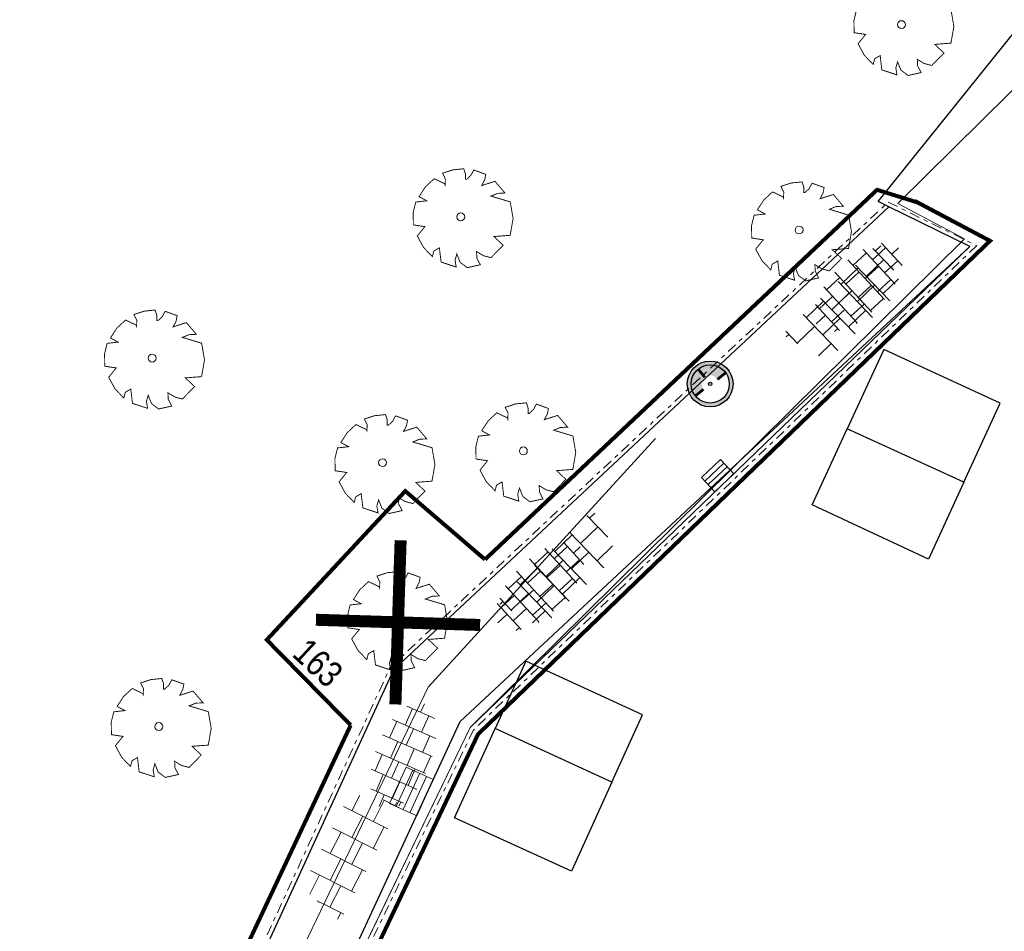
# Model space of a CAD drawing. Header units: metres. Extents: x 111546 to 149831, y 498798 to 507863.
# Tile 463 of 656: x 111957 to 111981, y 501534 to 501557. Entities that reach past the tile are written whole.
import ezdxf
from ezdxf.enums import TextEntityAlignment as Align

# ---------------------------------------------------------------- set-up
doc = ezdxf.new("R2010")
doc.units = ezdxf.units.M
for name, pattern in [('DASHDOT', [25.4, 12.7, -6.35, 0, -6.35]), ('DASHDOT2', [12.7, 6.35, -3.175, 0, -3.175]), ('DASHED', [19.05, 12.7, -6.35])]:
    doc.linetypes.add(name, pattern=pattern)
for name, color, linetype, lineweight in [('0-kadastrale percelen', 253, 'AI-KADASTRAAL', 9), ('2-YY-kolkleiding HWA 125mm', 150, 'Continuous', 15), ('3-nw-arcering-trottoir', 2, 'Continuous', 15), ('3-nw-band-ob 10x20', 7, 'Continuous', 13), ('3-nw-band-ob 10x20-achterkant', 7, 'DASHDOT', 13), ('3-nw-band-trb18-20x20-achterkant-stelspecie', 103, 'DASHDOT2', 15), ('3-nw-band-trb18-20x20-voorkant-stelspecie', 103, 'Continuous', 15), ('3-nw-BSS-wit-tussen tegels en asfalt fietspad', 2, 'DASHED', 13), ('3-nw-kolk-stratkolk', 7, 'Continuous', 13), ('3-nw-mat-hatch-asfalt zwart', 7, 'Continuous', 13), ('3-vw-kolk-straatkolk', 50, 'Continuous', 13), ('3-vw-verharding', 3, 'Continuous', 15), ('4-vw-boomnummer-te verwijderen bomen', 20, 'Continuous', 35), ('4-vw-te kappen bomen', 190, 'Continuous', 5)]:
    doc.layers.add(name, color=color, linetype=linetype, lineweight=lineweight)
for name, color, linetype in [('0-werkgrens', 210, 'FENCELINE1'), ('3-NW-HV-316010+318010-Afwerken zandbed voor wegfundering en menggranulaat-opp', 20, 'Continuous'), ('3-vw-band-ob 6x20', 30, 'Continuous'), ('3-vw-HV-304010-Opbreken tegels-opp', 150, 'AI-KADASTRAAL'), ('4-vw-kappen bomen', 20, 'Continuous'), ('6-OVL-nw-lichtmast D+E', 150, 'Continuous'), ('6-OVL-nw-lichtmast nr', 2, 'Continuous'), ('B02_BIJGEBOUW', 1, 'Continuous'), ('B07_TUSSENMUUR', 1, 'Continuous'), ('Q26_BOOM', 252, 'Continuous'), ('T04_HEG', 252, 'Continuous')]:
    doc.layers.add(name, color=color, linetype=linetype)
doc.layers.add('3-nw-menggranulaat', color=7, linetype='Continuous', lineweight=13, true_color=0xebebeb)
doc.styles.get("Standard").update_dxf_attribs({"font": 'isocp-ie.shx'})
doc.styles.add('Zaanstad', font='ARIALN.TTF')
doc.styles.add('Zaanstad 1-200 2.0mm', font='ARIALN.TTF', dxfattribs={"height": 0.4})
doc.styles.add('Zaanstad 1-200 2.5mm', font='ARIALN.TTF', dxfattribs={"height": 0.5})
doc.linetypes.add('AI-KADASTRAAL', pattern='A,5.5,-2,["K",Standard,S=1.8,R=0,X=0,Y=-0.9],-2,5.5,-2,[5,NLCS.SHX,S=0.75,R=0,X=0,Y=0],-2', length=19)
doc.linetypes.add('FENCELINE1', pattern='A,6.35,-2.54,[133,ltypeshp.shx,S=2.54,R=0,X=-2.54,Y=0],-2.54,25.4', length=36.83)

# ---------------------------------------------------------------- blocks, each defined once
blk = doc.blocks.new('Q26')
at = {"linetype": 'Continuous', "lineweight": 20, "const_width": 0.0225}
blk.add_lwpolyline([(0.757, 0.516), (1.237, 0.371), (1.308, -0.046), (1.235, -0.463), (0.83, -0.494), (1.061, -0.711), (0.757, -1.022), (0.565, -0.971), (0.395, -0.867), (0.404, -1.032), (0.49, -1.198), (0.163, -1.271), (-0.015, -1.136), (-0.097, -0.929), (-0.141, -1.084), (-0.112, -1.255), (-0.489, -1.131), (-0.532, -0.774), (-0.668, -0.854), (-0.707, -0.996), (-0.927, -0.766), (-1.083, -0.479), (-0.894, -0.246), (-1.181, -0.203), (-1.187, 0.104), (-1.122, 0.367), (-0.847, 0.398), (-1.04, 0.503), (-0.879, 0.749), (-0.663, 0.95), (-0.402, 0.826), (-0.388, 0.795), (-0.382, 0.942), (-0.452, 1.088), (-0.194, 1.172), (0.076, 1.199), (0.118, 1.07), (0.119, 0.935), (0.148, 0.935), (0.252, 1.031), (0.325, 1.167), (0.626, 1.059), (0.6, 0.925), (0.525, 0.78), (0.856, 0.885), (1.105, 0.593), (0.924, 0.584)], close=True, dxfattribs=at)
at = {"linetype": 'Continuous', "lineweight": 20}
blk.add_circle((0.001, -0.001), 0.0983, dxfattribs=at)
blk = doc.blocks.new('6-OVL-LM 3.5m fietspad')
at = {"linetype": 'ByBlock', "lineweight": -2}
h = blk.add_hatch(color=0, dxfattribs=at)
h.paths.add_polyline_path([(0, 0.42, 1), (0, -0.42, 1)])
h.paths.add_polyline_path([(0, -0.35, -1), (0, 0.35, -1)], flags=16)
h.paths.add_polyline_path([(0, -0.032, -1), (0, 0.032, -1)], flags=0)
h = blk.add_hatch(color=0, dxfattribs=at)
h.dxf.hatch_style = 1
h.paths.add_polyline_path([(0, 0.156, -0.031603), (0.02, 0.155), (0.02, 0.349, 0.014031), (0, 0.35, 0.414214), (-0.35, 0), (-0.156, 0, -0.414214)])
h.paths.add_polyline_path([(0, -0.35), (0, -0.156, -0.414214), (-0.156, 0), (-0.35, 0, 0.414214)])
at = {"color": 0, "linetype": 'ByBlock', "lineweight": -2, "const_width": 0.05}
for points in [[(0.02, 0.349), (0.02, 0.155)], [(-0.156, 0), (-0.35, 0)], [(0, -0.156), (0, -0.35)]]:
    blk.add_lwpolyline(points, dxfattribs=at)
at = {"color": 0, "linetype": 'ByBlock', "lineweight": -2}
for radius in [0.42, 0.35, 0.0315]:
    blk.add_circle((0, 0), radius, dxfattribs=at)
at = {"ltscale": 2.5, "style": 'Zaanstad 1-200 2.0mm', "flags": 1}
blk.add_attdef('STRAAT', (1.192, -1.016), '', height=0.4, dxfattribs=at)
at = {"layer": '6-OVL-nw-lichtmast nr', "ltscale": 0.05, "style": 'Zaanstad'}
blk.add_attdef('MAST', (1.228, 0.306), '', height=0.4, dxfattribs=at)
blk = doc.blocks.new('tgls')
at = {"linetype": 'Continuous'}
for p, q in [((-1.018, -0.663), (-1.018, 0.575)), ((-0.418, -0.668), (-0.418, 0.573)), ((0.182, -0.673), (0.182, 0.57)), ((0.782, -0.678), (0.782, 0.568)), ((-1.018, 0.329), (-1.552, 0.329)), ((0.182, 0.329), (-0.418, 0.329)), ((1.218, 0.329), (0.782, 0.329)), ((-1.618, 0.029), (-1.635, 0.029)), ((-1.618, -0.658), (-1.618, 0.09)), ((-0.418, 0.029), (-1.018, 0.029)), ((0.782, 0.029), (0.182, 0.029)), ((-1.018, -0.271), (-1.618, -0.271)), ((0.182, -0.271), (-0.418, -0.271)), ((1.382, -0.271), (0.782, -0.271)), ((1.382, -0.682), (1.382, -0.248)), ((-1.618, -0.571), (-1.803, -0.571)), ((-0.418, -0.571), (-1.018, -0.571)), ((0.782, -0.571), (0.182, -0.571)), ((1.473, -0.571), (1.382, -0.571))]:
    blk.add_line(p, q, dxfattribs=at)
blk = doc.blocks.new('straatkolk_M')
at = {"linetype": 'Continuous'}
for p, q in [((-0.404, 0.475), (-0.569, -0.255)), ((0.569, 0.255), (-0.404, 0.475)), ((0.569, 0.255), (0.404, -0.475)), ((0.404, -0.475), (-0.569, -0.255))]:
    blk.add_line(p, q, dxfattribs=at)
blk = doc.blocks.new('Bestaande straatkolk')
for points in [[(-0.499, 0.559), (0.499, 0.559)], [(-0.499, 0.374), (0.499, 0.374)], [(-0.499, 0.189), (0.499, 0.189)]]:
    blk.add_lwpolyline(points)
at = {"rotation": 12.74062106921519}
blk.add_blockref('straatkolk_M', (0, 0.374), dxfattribs=at)

msp = doc.modelspace()

# ---------------------------------------------------------------- hatches: boundary and pattern name
at = {"layer": '3-nw-arcering-trottoir'}
h = msp.add_hatch(dxfattribs=at)
h.set_pattern_fill('AVH-TEGEL_300X300_HALFST', color=256, scale=1.5, angle=382.61308, style=0, pattern_type=2)
h.set_pattern_definition([(42.63656309, (-138255.41929, 944012.49924), (0.178646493, 0.47033012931), [0.45, -0.45]), (132.63656309, (-138255.4193, 944012.49924), (-0.33104924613, -0.30480550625), [])])
edge = h.paths.add_edge_path()
edge.add_ellipse((111977.5767, 501550.4947), major_axis=(0.994, 0.9953), ratio=0.488545, start_angle=0, end_angle=360)
h = msp.add_hatch(dxfattribs=at)
h.set_pattern_fill('AVH-TEGEL_300X300_HALFST', color=256, scale=1.5, angle=382.61308, style=0, pattern_type=2)
h.set_pattern_definition([(42.63656309, (-138263.3648, 944005.03463), (0.178646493, 0.47033012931), [0.45, -0.45]), (132.63656309, (-138263.3648, 944005.03463), (-0.33104924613, -0.30480550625), [])])
edge = h.paths.add_edge_path()
edge.add_ellipse((111969.6312, 501543.0301), major_axis=(0.994, 0.9953), ratio=0.488545, start_angle=0, end_angle=360)
h = msp.add_hatch(dxfattribs=at)
h.set_pattern_fill('AVH-TEGEL_300X300_HALFST', color=256, scale=1.5, angle=406.2163, style=0, pattern_type=2)
h.set_pattern_definition([(66.239779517, (-294494.3468, 806791.1295), (-0.02461943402, 0.50251257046), [0.45, -0.45]), (156.23977952, (-294494.3468, 806791.1295), (-0.18130948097, -0.41185782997), [])])
edge = h.paths.add_edge_path()
edge.add_ellipse((111966.2165, 501538.7943), major_axis=(0.5123, 1.31), ratio=0.488545, start_angle=0, end_angle=360)
at = {"layer": '3-nw-mat-hatch-asfalt zwart', "ltscale": 0.01}
h = msp.add_hatch(dxfattribs=at)
h.set_pattern_fill('ACO-BRANDWERING', color=256, scale=0.2, angle=90, pattern_type=2)
h.set_pattern_definition([(107.41437309, (0, 0), (-0.28624958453, -0.08978404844), []), (167.41437309, (0, 0), (-0.06536952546, -0.29279143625), [])])
edge = h.paths.add_edge_path()
edge.add_line((111921.0369, 501550.3097), (111918.6925, 501547.5972))
edge.add_line((111918.6925, 501547.5972), (111919.3798, 501546.7439))
edge.add_line((111919.3798, 501546.7439), (111920.6951, 501548.0897))
edge.add_line((111920.6951, 501548.0897), (111922.1952, 501546.1498))
edge.add_line((111922.1952, 501546.1498), (111924.5765, 501543.2995))
edge.add_line((111924.5765, 501543.2995), (111930.0955, 501536.7583))
edge.add_line((111930.0955, 501536.7583), (111936.5492, 501529.6284))
edge.add_line((111936.5492, 501529.6284), (111943.6637, 501522.1546))
edge.add_line((111943.6637, 501522.1546), (111950.2333, 501515.954))
edge.add_line((111950.2333, 501515.954), (111957.4028, 501509.1053))
edge.add_line((111957.4028, 501509.1053), (111965.98, 501501.6861))
edge.add_line((111965.98, 501501.6861), (111971.9383, 501496.416))
edge.add_line((111971.9383, 501496.416), (111977.748, 501492.1472))
edge.add_line((111977.748, 501492.1472), (111982.0145, 501489.0291))
edge.add_line((111982.0145, 501489.0291), (111989.2107, 501483.6062))
edge.add_line((111989.2107, 501483.6062), (111994.264, 501479.9213))
edge.add_line((111994.264, 501479.9213), (112002.7984, 501474.0323))
edge.add_line((112002.7984, 501474.0323), (112014.7565, 501466.3867))
edge.add_line((112014.7565, 501466.3867), (112015.6799, 501467.842))
edge.add_line((112015.6799, 501467.842), (112017.32, 501470.4268))
edge.add_arc((112196.8653, 501771.4695), 350.5185, 233.860977, 239.187672, ccw=False)
edge.add_line((111990.1482, 501488.3948), (111989.8397, 501488.6285))
edge.add_line((111989.8397, 501488.6285), (111977.7692, 501497.8639))
edge.add_line((111977.7692, 501497.8639), (111961.467, 501511.5952))
edge.add_line((111961.467, 501511.5952), (111957.2623, 501515.7748))
edge.add_line((111957.2623, 501515.7748), (111943.9335, 501528.5929))
edge.add_arc((112182.606, 501757.5182), 330.7135, 222.574374, 223.805831, ccw=False)
edge.add_arc((112182.606, 501757.5182), 330.7135, 218.704135, 222.574374, ccw=False)
edge.add_line((111924.5221, 501550.7234), (111923.0119, 501552.5949))
edge.add_line((111923.0119, 501552.5949), (111921.0369, 501550.3097))
at = {"layer": '3-nw-menggranulaat', "ltscale": 0.02}
h = msp.add_hatch(color=256, dxfattribs=at)
h.dxf.hatch_style = 1
edge = h.paths.add_edge_path()
edge.add_arc((112001.698, 501254.9293), 191.0978, 65.157628, 68.54918, ccw=False)
edge.add_arc((112051.5937, 501362.7078), 72.3301, 58.728744, 65.15638, ccw=False)
edge.add_arc((112051.9885, 501363.7727), 71.2153, 53.128423, 58.555518, ccw=False)
edge.add_arc((112109.7502, 501439.076), 23.7066, 230.65127, 256.57782)
edge.add_line((112104.2473, 501416.0169), (112103.2894, 501419.9684))
edge.add_arc((112112.977, 501444.7965), 26.6512, 237.88147, 248.68499, ccw=False)
edge.add_arc((112164.7613, 501522.5479), 120.0615, 234.033446, 236.678612, ccw=False)
edge.add_arc((112059.1446, 501375.1409), 61.2836, 55.054594, 58.728773)
edge.add_arc((112051.5933, 501362.7072), 75.8308, 58.728773, 65.156409)
edge.add_arc((112001.698, 501254.9293), 194.5978, 65.157628, 68.549965)
edge.add_arc((110702.9936, 497927.1044), 3766.8587, 68.6746807, 68.8977944)
edge.add_arc((112177.1944, 501730.1081), 311.9351, 242.796586, 247.770921, ccw=False)
edge.add_arc((112034.708, 501452.9589), 0.305, 164.6922, 247.8295, ccw=False)
edge.add_line((112034.4139, 501453.0394), (112034.5326, 501453.2655))
edge.add_line((112034.5326, 501453.2655), (112031.5168, 501454.8335))
edge.add_line((112031.5168, 501454.8335), (112031.0519, 501453.9907))
edge.add_arc((112030.7892, 501454.1356), 0.3, 231.13017, 331.11964, ccw=False)
edge.add_line((112030.6009, 501453.902), (112028.9217, 501455.2555))
edge.add_arc((112008.6918, 501427.6832), 34.1977, 53.73245, 61.20333)
edge.add_arc((112196.9704, 501771.6456), 357.9235, 232.750083, 241.314196, ccw=False)
edge.add_arc((111980.5292, 501486.9543), 0.3, 141.9463, 226.27403, ccw=False)
edge.add_line((111980.293, 501487.1392), (111980.4168, 501487.2974))
edge.add_line((111980.4168, 501487.2974), (111977.7245, 501489.3714))
edge.add_line((111977.7245, 501489.3714), (111977.5962, 501489.2129))
edge.add_arc((111977.3591, 501489.3967), 0.3, 231.9463, 322.22415, ccw=False)
edge.add_arc((112183.8463, 501755.0102), 336.7335, 231.040572, 232.138425, ccw=False)
edge.add_arc((112182.5932, 501757.506), 337.8959, 220.566267, 231.471905, ccw=False)
edge.add_line((111925.9091, 501537.7631), (111924.814, 501538.9138))
edge.add_line((111924.814, 501538.9138), (111924.2688, 501539.4794))
edge.add_line((111924.2688, 501539.4794), (111923.5727, 501540.1514))
edge.add_line((111923.5727, 501540.1514), (111923.062, 501540.6079))
edge.add_line((111923.062, 501540.6079), (111921.6684, 501541.8303))
edge.add_line((111921.6684, 501541.8303), (111920.9772, 501542.4758))
edge.add_line((111920.9772, 501542.4758), (111919.1418, 501544.1465))
edge.add_line((111919.1418, 501544.1465), (111913.4894, 501549.4428))
edge.add_line((111913.4894, 501549.4428), (111910.022, 501552.7518))
edge.add_arc((111923.8992, 501567.7123), 20.4057, 215.1917, 227.15117, ccw=False)
edge.add_line((111907.2231, 501555.9522), (111906.5301, 501556.9348))
edge.add_line((111906.5301, 501556.9348), (111901.6864, 501564.2844))
edge.add_arc((111902.3519, 501564.7283), 0.8, 131.72399, 213.70598, ccw=False)
edge.add_line((111901.8195, 501565.3254), (111902.7886, 501566.1896))
edge.add_line((111902.7886, 501566.1896), (111900.5994, 501568.6589))
edge.add_line((111900.5994, 501568.6589), (111900.1549, 501568.2625))
edge.add_arc((111899.6225, 501568.8596), 0.8, 216.71707, 311.72399, ccw=False)
edge.add_line((111898.9812, 501568.3813), (111897.54, 501570.3136))
edge.add_arc((111772.2737, 501477.014), 156.1937, 36.679082, 48.164313)
edge.add_line((111876.4543, 501593.3878), (111874.8319, 501591.4998))
edge.add_arc((111771.4048, 501476.2953), 154.8201, 36.700144, 48.083473, ccw=False)
edge.add_line((111895.5355, 501568.8199), (111898.8593, 501564.0338))
edge.add_line((111898.8593, 501564.0338), (111905.3584, 501554.1339))
edge.add_line((111905.3584, 501554.1339), (111906.9046, 501552.4156))
edge.add_line((111906.9046, 501552.4156), (111913.78, 501545.912))
edge.add_arc((111912.8891, 501544.9653), 1.3, -43.26018, 46.73982, ccw=False)
edge.add_line((111913.8359, 501544.0744), (111913.7325, 501543.9646))
edge.add_line((111913.7325, 501543.9646), (111915.8445, 501541.9772))
edge.add_line((111915.8445, 501541.9772), (111915.9441, 501542.0831))
edge.add_arc((111916.8908, 501541.1922), 1.3, 47.69038, 136.73982, ccw=False)
edge.add_line((111917.7659, 501542.1535), (111919.3503, 501540.7113))
edge.add_line((111919.3503, 501540.7113), (111920.0576, 501540.0508))
edge.add_line((111920.0576, 501540.0508), (111921.471, 501538.811))
edge.add_line((111921.471, 501538.811), (111921.9389, 501538.3928))
edge.add_line((111921.9389, 501538.3928), (111922.5707, 501537.7827))
edge.add_line((111922.5707, 501537.7827), (111923.0807, 501537.2536))
edge.add_line((111923.0807, 501537.2536), (111924.129, 501536.1523))
edge.add_arc((112182.606, 501757.5182), 340.3135, 220.57754, 231.46588)
edge.add_arc((112197.293, 501772.0462), 360.8357, 231.07875, 241.303034)
edge.add_arc((112007.7091, 501426.1344), 33.6227, 49.73343, 60.96455, ccw=False)
edge.add_arc((112028.8645, 501451.2589), 0.7839, -83.36949, 42.65398, ccw=False)
edge.add_line((112028.955, 501450.4803), (112031.5441, 501448.28))
edge.add_line((112031.5441, 501448.28), (112031.8857, 501448.6756))
edge.add_arc((112033.171, 501447.5628), 1.7, 62.97169, 139.11462, ccw=False)
edge.add_arc((112177.1547, 501730.0166), 315.3354, 242.989412, 247.77186)
edge.add_arc((110974.1351, 498626.0188), 3013.6949, 68.6444967, 68.9242664, ccw=False)
edge = h.paths.add_edge_path()
edge.add_line((112111.9121, 501441.0392), (112112.1191, 501440.9125))
edge.add_line((112112.1191, 501440.9125), (112110.4333, 501438.1575))
edge.add_line((112110.4333, 501438.1575), (112110.375, 501438.2061))
edge.add_arc((112108.6256, 501435.7054), 3.0518, 55.02503, 92.90173)
edge.add_arc((112109.2258, 501423.8652), 14.9073, 92.90173, 99.23873)
edge.add_arc((112100.3974, 501478.1406), 40.0815, 269.48073, 279.23873, ccw=False)
edge.add_arc((112100.3155, 501469.1003), 31.0408, 252.56044, 269.48073, ccw=False)
edge.add_arc((112170.1164, 501691.2975), 263.9437, 245.240897, 252.560441, ccw=False)
edge.add_line((112059.5757, 501451.6164), (112050.7963, 501455.6654))
edge.add_line((112050.7963, 501455.6654), (112047.4499, 501457.2685))
edge.add_arc((112190.023, 501757.5748), 332.4319, 243.111802, 244.603553, ccw=False)
edge.add_arc((112039.3202, 501460.3675), 0.8, 63.2445, 152.48679)
edge.add_line((112038.6106, 501460.7371), (112037.8612, 501459.2982))
edge.add_line((112037.8612, 501459.2982), (112034.9344, 501460.8226))
edge.add_line((112034.9344, 501460.8226), (112035.6742, 501462.2431))
edge.add_arc((112034.9647, 501462.6126), 0.8, 332.48762, 420.59381)
edge.add_arc((112275.291, 501908.2182), 505.4817, 235.788916, 241.662589, ccw=False)
edge.add_line((111991.0872, 501490.1991), (111991.0604, 501489.3846))
edge.add_line((111991.0604, 501489.3846), (111990.3902, 501488.4659))
edge.add_line((111990.3902, 501488.4659), (111990.2041, 501488.6082))
edge.add_line((111990.2041, 501488.6082), (111990.0793, 501488.4452))
edge.add_line((111990.0793, 501488.4452), (111977.7692, 501497.8639))
edge.add_line((111977.7692, 501497.8639), (111977.565, 501498.0276))
edge.add_line((111977.565, 501498.0276), (111978.095, 501498.6415))
edge.add_line((111978.095, 501498.6415), (111979.39, 501499.3726))
edge.add_arc((111997.1799, 501521.5675), 28.4446, 224.07846, 231.28689, ccw=False)
edge.add_arc((112011.2297, 501537.5601), 49.6925, 220.73376, 226.05653, ccw=False)
edge.add_arc((112004.0606, 501531.3864), 40.2315, 216.40767, 220.73376, ccw=False)
edge.add_arc((111935.6825, 501480.9596), 44.7298, 36.40767, 46.82882)
edge.add_line((111966.2858, 501513.5816), (111959.0785, 501520.3429))
edge.add_arc((111919.1455, 501479.1951), 57.3392, 45.858344, 48.741754)
edge.add_arc((111890.7668, 501446.8448), 100.3729, 48.741754, 56.755786)
edge.add_arc((111976.1671, 501575.8307), 54.3253, 222.88148, 236.00412, ccw=False)
edge.add_arc((112182.606, 501757.5182), 329.3135, 218.703715, 221.603545, ccw=False)
edge.add_line((111925.6131, 501551.6007), (111920.7591, 501557.616))
edge.add_arc((111461.8769, 501177.7845), 595.6885, 39.6156525, 41.2763376)
edge.add_arc((111908.9574, 501570.2273), 0.8, 41.27634, 131.66159)
edge.add_line((111908.4257, 501570.825), (111908.1369, 501570.568))
edge.add_line((111908.1369, 501570.568), (111905.8768, 501573.1081))
edge.add_line((111905.8768, 501573.1081), (111906.175, 501573.3734))
edge.add_arc((111905.6432, 501573.9711), 0.8, 311.66159, 401.75791)
edge.add_arc((111461.8769, 501177.7845), 595.6885, 41.757908, 42.8449809)
edge.add_line((111898.6335, 501582.8629), (111897.607, 501581.9109))
edge.add_line((111897.607, 501581.9109), (111894.0227, 501585.7427))
edge.add_line((111894.0227, 501585.7427), (111895.0401, 501586.7032))
edge.add_arc((111980.691, 501669.1707), 118.899, 222.95778, 223.915217, ccw=False)
edge.add_arc((112803.4011, 502423.9206), 1235.3633, 220.7094983, 222.5739803, ccw=False)
edge.add_line((111866.9632, 501618.1869), (111868.8255, 501619.8336))
edge.add_arc((112774.578, 502398.8635), 1194.6862, 220.6985415, 222.6242771)
edge.add_arc((111460.9003, 501176.9176), 599.4937, 39.6184709, 43.5335799, ccw=False)
edge.add_line((111922.6949, 501559.1981), (111927.5614, 501553.1673))
edge.add_arc((112098.3634, 501688.0234), 217.6223, 218.292712, 220.747944)
edge.add_line((111933.4953, 501545.9742), (111937.5449, 501541.2959))
edge.add_arc((111972.5269, 501571.5771), 46.2676, 220.8802, 236.75579)
edge.add_arc((111890.7668, 501446.8448), 102.8729, 48.741754, 56.755786, ccw=False)
edge.add_arc((111919.1455, 501479.1951), 59.8392, 45.878833, 48.741754, ccw=False)
edge.add_line((111960.8042, 501522.1518), (111967.9962, 501515.4049))
edge.add_arc((111935.6825, 501480.9596), 47.2298, 36.40767, 46.82882, ccw=False)
edge.add_arc((112004.0606, 501531.3864), 37.7315, 216.40767, 220.73376)
edge.add_arc((112011.2297, 501537.5601), 47.1925, 220.73376, 226.10946)
edge.add_arc((111997.1799, 501521.5675), 25.9446, 223.98411, 233.56858)
edge.add_line((111981.7724, 501500.6933), (111991.3844, 501493.8705))
edge.add_arc((112275.291, 501908.2182), 502.2817, 235.581477, 241.662589)
edge.add_line((112036.8764, 501466.1261), (112048.8348, 501460.1532))
edge.add_line((112048.8348, 501460.1532), (112052.1577, 501458.5615))
edge.add_line((112052.1577, 501458.5615), (112060.9159, 501454.5222))
edge.add_arc((112170.1164, 501691.2975), 260.7437, 245.240897, 252.560441)
edge.add_arc((112100.3155, 501469.1003), 27.8408, 252.56044, 257.84744)
edge.add_line((112094.4546, 501441.8834), (112094.9128, 501441.7597))
edge.add_arc((112099.9286, 501461.9459), 20.8, 256.04601, 272.71497)
edge.add_line((112100.9139, 501441.1693), (112103.5978, 501441.3677))
at = {"layer": '3-vw-HV-304010-Opbreken tegels-opp', "ltscale": 0.01}
h = msp.add_hatch(dxfattribs=at)
h.set_pattern_fill('GOST_GLASS', color=256, scale=0.08)
h.set_pattern_definition([(294.51638, (112010.33835, 501946.37295), (-0.2375469, -0.6359021), [0.4, -0.56]), (294.51638, (112010.27896, 501946.21397), (-0.2375469, -0.6359021), [0.16, -0.8]), (294.51638, (112010.49732, 501946.31356), (-0.2375469, -0.6359021), [0.16, -0.8])])
h.paths.add_polyline_path([(111963.1722, 501541.2888), (111964.3273, 501540.2193), (111965.0037, 501540.9499), (111963.8486, 501542.0194)], flags=9)

# ---------------------------------------------------------------- linework, layer by layer
at = {"layer": '0-kadastrale percelen', "ltscale": 0.25}
msp.add_lwpolyline([(112005.93, 501552), (111984.264, 501561.779), (111984.131, 501558.098), (111978.566, 501552.589), (111980.229, 501551.707), (111967.886, 501539.5), (111960.72, 501524.66), (111983.157, 501514.362), (111989.945, 501529.075), (111991.92, 501528.167), (111991.961, 501528.255), (111994.49, 501527.05)], close=True, dxfattribs=at)
at = {"layer": '0-werkgrens', "ltscale": 0.1, "const_width": 0.1}
msp.add_lwpolyline([(111911.8368, 501580.5073), (111909.4641, 501578.2402), (111913.7879, 501573.4484), (111915.9167, 501570.3976), (111920.4462, 501564.8933), (111927.9127, 501556.0805), (111933.0231, 501550.0487), (111939.6912, 501542.1076, 0.0751824), (111948.4124, 501534.424, -0.0348888), (111958.8288, 501526.6378), (111964.9047, 501539.5617)], format="xyb", dxfattribs=at)
for points in [[(111978.9835, 501552.6505), (111978.9835, 501552.6505), (111980.8635, 501551.6535), (111968.0846, 501539.3363), (111961.1484, 501524.7384), (111983.0345, 501514.6933), (111989.8226, 501529.4064), (111991.7984, 501528.498), (111991.8409, 501528.5892), (111994.3685, 501527.3848), (112005.5979, 501551.8756), (111984.5004, 501561.398)], [(111968.2577, 501543.6982), (111978.044, 501552.9282), (111979.0589, 501552.6106)]]:
    msp.add_lwpolyline(points, dxfattribs=at)
at = {"layer": '0-werkgrens', "ltscale": 0.1, "extrusion": (6.49379e-05, 7.77772e-05, 1), "const_width": 0.1, "elevation": 46.2791}
msp.add_lwpolyline([(111964.9045, 501539.5597), (111962.8107, 501541.6899), (111966.267, 501545.4048), (111968.2575, 501543.6961)], dxfattribs=at)
at = {"layer": '2-YY-kolkleiding HWA 125mm', "ltscale": 0.05}
msp.add_lwpolyline([(111972.5159, 501546.7218), (111966.8401, 501540.5085), (111963.5429, 501533.6551), (111960.0452, 501526.4806), (111956.7472, 501522.1296)], dxfattribs=at)
at = {"layer": '3-nw-band-ob 10x20', "ltscale": 0.02}
msp.add_lwpolyline([(111959.104, 501525.9997), (111965.97, 501540.94), (111978.34, 501552.5), (111980.3591, 501551.5092), (111967.886, 501539.5), (111960.7343, 501524.6897)], dxfattribs=at)
at = {"layer": '3-nw-band-ob 10x20-achterkant', "ltscale": 0.02}
msp.add_lwpolyline([(111959.0131, 501526.0415), (111965.8873, 501540.9996), (111978.3221, 501552.6202), (111980.5313, 501551.5361), (111967.9683, 501539.4404), (111960.8244, 501524.6462)], dxfattribs=at)
msp.add_lwpolyline([(111938.9058, 501542.474, 0.0693813), (111948.1493, 501534.387, -0.0349821), (111959.7937, 501525.5321, -0.0124315), (111962.0465, 501523.4544), (111969.2277, 501516.7176, -0.0455022), (111975.1424, 501510.0601, 0.0188784), (111976.8335, 501507.9395, 0.0103631), (111978.0905, 501506.5396, 0.5325958), (111979.565, 501506.778), (111983.0649, 501514.3758)], format="xyb", dxfattribs=at)
at = {"layer": '3-nw-band-trb18-20x20-achterkant-stelspecie', "ltscale": 0.05}
msp.add_lwpolyline([(111913.9987, 501553.0793, -0.0003257), (111914.4873, 501552.4899), (111919.3008, 501546.5249, 0.0557572), (111972.4299, 501493.5602)], format="xyb", dxfattribs=at)
at = {"layer": '3-nw-band-trb18-20x20-voorkant-stelspecie'}
msp.add_lwpolyline([(111914.1501, 501553.21, -0.0003279), (111914.6421, 501552.6165), (111919.4566, 501546.6502, 0.0557574), (111972.5544, 501493.7167, 0.0044018), (111977.2106, 501490.0197)], format="xyb", dxfattribs=at)
at = {"layer": '3-nw-BSS-wit-tussen tegels en asfalt fietspad', "ltscale": 0.025}
for points in [[(111925.7607, 501537.6292, 0.0476144), (111971.9938, 501493.0126, 0.0476144)], [(111925.8367, 501537.6942, 0.0476144), (111972.0561, 501493.0908)], [(111924.1655, 501536.2634, 0.0476144), (111970.6857, 501491.3698, 0.0476144)], [(111924.2414, 501536.3285, 0.0476144), (111970.748, 501491.448, 0.0476144)]]:
    msp.add_lwpolyline(points, format="xyb", dxfattribs=at)
at = {"layer": '3-NW-HV-316010+318010-Afwerken zandbed voor wegfundering en menggranulaat-opp', "ltscale": 0.02, "elevation": 0}
for points in [[(112059.186, 501441.3564, -0.021708), (112034.5929, 501452.6764, -0.3795514), (112034.4139, 501453.0394), (112034.5326, 501453.2655), (112031.5168, 501454.8335), (112031.0519, 501453.9907, -0.4662517), (112030.6009, 501453.902), (112028.9217, 501455.2555, 0.0326094), (112025.1649, 501457.6518, -0.0373854), (111980.3219, 501486.7375, -0.3855057), (111980.293, 501487.1392), (111980.4168, 501487.2974), (111977.7245, 501489.3714), (111977.5962, 501489.2129, -0.4156346), (111977.1741, 501489.1604, -0.0047903), (111972.1184, 501493.1691, -0.0476208), (111925.9091, 501537.7631)], [(111924.129, 501536.1523, 0.0475451), (111970.5973, 501491.3123, 0.0446415), (112024.0279, 501455.5314, -0.0490443), (112029.441, 501451.79, -0.6129417), (112028.955, 501450.4803), (112031.5441, 501448.28), (112031.8857, 501448.6756, -0.3450253), (112033.9435, 501449.0772, 0.0208704), (112057.8647, 501438.1154, -0.0012207)]]:
    msp.add_lwpolyline(points, format="xyb", dxfattribs=at)
at = {"layer": '3-vw-band-ob 6x20', "ltscale": 0.05}
msp.add_lwpolyline([(111963.97, 501531.73), (111967.64, 501539.65), (111980.36, 501551.51), (111978.34, 501552.5), (111965.97, 501540.94), (111959.157, 501526.117)], dxfattribs=at)
at = {"layer": '4-vw-kappen bomen', "const_width": 0.3}
msp.add_lwpolyline([(111966.1516, 501544.1768), (111966.0212, 501540.0802), (111966.0864, 501542.1285), (111964.0381, 501542.1937), (111968.1346, 501542.0633)], dxfattribs=at)
at = {"layer": 'B02_BIJGEBOUW'}
for points in [[(111980.212, 501545.626), (111981.12, 501547.6), (111978.21, 501548.94), (111977.298, 501546.964)], [(111980.212, 501545.626), (111979.33, 501543.71), (111976.42, 501545.06), (111977.298, 501546.964)], [(111971.426, 501538.137), (111972.19, 501539.82), (111969.28, 501541.16), (111968.513, 501539.476)], [(111971.426, 501538.137), (111970.42, 501535.92), (111967.5, 501537.25), (111968.513, 501539.476)]]:
    msp.add_lwpolyline(points, dxfattribs=at)
at = {"layer": 'B07_TUSSENMUUR'}
for p, q in [((111980.212, 501545.626), (111977.298, 501546.964)), ((111971.426, 501538.137), (111968.513, 501539.476))]:
    msp.add_line(p, q, dxfattribs=at)
at = {"layer": 'T04_HEG'}
msp.add_lwpolyline([(111978.34, 501552.5), (111978.071, 501552.632), (111981.561, 501556.968)], dxfattribs=at)

# ---------------------------------------------------------------- block references
at = {"layer": '3-nw-kolk-stratkolk', "xscale": 0.6549999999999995, "yscale": 0.6549999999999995, "zscale": 0.6549999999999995, "rotation": 43.06135107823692}
msp.add_blockref('Bestaande straatkolk', (111974.2318, 501545.6134), dxfattribs=at)
at = {"layer": '3-vw-kolk-straatkolk', "rotation": 245.371147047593}
msp.add_blockref('Bestaande straatkolk', (111966.0798, 501538.0631), dxfattribs=at)
at = {"layer": '3-vw-verharding'}
for p, rotation in [((111977.2321, 501549.8666), 223.9296294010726), ((111970.0944, 501543.1963), 223.9296294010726), ((111964.8777, 501536.5809), 63.13013912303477)]:
    msp.add_blockref('tgls', p, dxfattribs=dict(at, rotation=rotation))
at = {"layer": '4-vw-te kappen bomen'}
msp.add_blockref('Q26', (111966.013, 501542.196), dxfattribs=at)
at = {"layer": '6-OVL-nw-lichtmast D+E', "xscale": 1.361566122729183, "yscale": 1.361566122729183, "zscale": 1.361566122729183, "rotation": 309.0682423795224}
msp.add_blockref('6-OVL-LM 3.5m fietspad', (111973.8782, 501548.0818), dxfattribs=at)
at = {"layer": 'Q26_BOOM'}
for p in [(111978.653, 501557.053), (111967.651, 501552.255), (111976.097, 501551.926), (111959.948, 501548.727), (111969.215, 501546.41), (111965.699, 501546.117), (111960.115, 501539.528)]:
    msp.add_blockref('Q26', p, dxfattribs=at)

# ---------------------------------------------------------------- texts
at = {"layer": '4-vw-boomnummer-te verwijderen bomen', "style": 'Zaanstad 1-200 2.5mm'}
msp.add_text('163', height=0.65, rotation=317.20492, dxfattribs=at).set_placement((111964.3116, 501541.3609), align=Align.TOP_CENTER)

doc.saveas('drawing.dxf')
